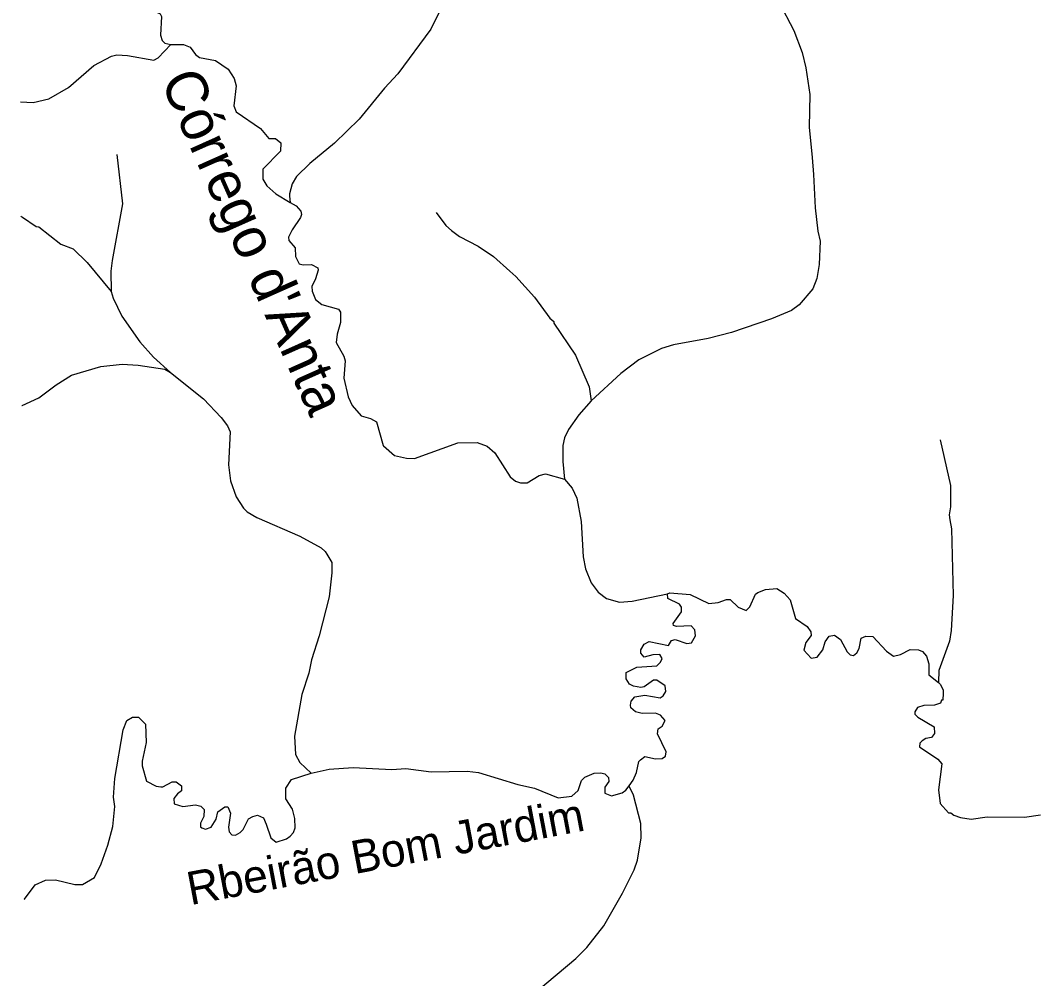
# Model space of a CAD drawing. Extents: x 393 to 446.6, y 8175.5 to 8231.
# Drawn here: x 393.1 to 398.022, y 8205.823 to 8210.46 of the extents above; entities that cross this region are included whole.
import ezdxf
from ezdxf.enums import TextEntityAlignment as Align

# ---------------------------------------------------------------- set-up
doc = ezdxf.new("R2010")
doc.units = 0
doc.header["$LTSCALE"] = 0.064
doc.linetypes.add('LONG_DASHED', pattern=[7.5, 6, -1.5])
doc.layers.add('61', color=7, linetype='Continuous')
doc.layers.add('7', color=7, linetype='Continuous', lineweight=25)
doc.layers.add('9', color=7, linetype='LONG_DASHED', lineweight=25)

msp = doc.modelspace()

# ---------------------------------------------------------------- linework, layer by layer
at = {"layer": '7'}
for points in [[(395.4724, 8211.352), (395.4456, 8211.3275), (395.3959, 8211.2597), (395.3345, 8211.1192), (395.3232, 8211.0692), (395.2909, 8210.9771), (395.2796, 8210.8899), (395.2312, 8210.7382), (395.1634, 8210.5767), (395.0858, 8210.4184), (394.926, 8210.202), (394.8614, 8210.1326), (394.7387, 8209.9824), (394.6192, 8209.8661), (394.4997, 8209.7676), (394.4351, 8209.7047), (394.4141, 8209.6692), (394.4012, 8209.6207), (394.4012, 8209.6094), (394.4051, 8209.579)], [(393.4916, 8210.8234), (393.4876, 8210.8036), (393.5098, 8210.7792), (393.534, 8210.7639), (393.5873, 8210.7543), (393.6245, 8210.7123), (393.639, 8210.6865), (393.6438, 8210.609), (393.6616, 8210.5573), (393.6875, 8210.525), (393.7101, 8210.5234), (393.7763, 8210.4927), (393.7827, 8210.4798), (393.7779, 8210.3894), (393.786, 8210.3635), (393.7989, 8210.3502), (393.828, 8210.3443)], [(396.7701, 8210.5508), (396.8427, 8210.412), (396.8831, 8210.3054), (396.9009, 8210.2311), (396.9203, 8210.1019), (396.917, 8209.9437), (396.9305, 8209.7965), (396.938, 8209.7144), (396.9461, 8209.5529), (396.959, 8209.4399), (396.9703, 8209.3914), (396.9655, 8209.2784), (396.9542, 8209.2106), (396.9348, 8209.1605), (396.8686, 8209.0846), (396.8315, 8209.0571), (396.7346, 8209.0167), (396.5408, 8208.9505), (396.4278, 8208.9215), (396.2598, 8208.8908), (396.2017, 8208.873), (396.0919, 8208.8181), (396.0047, 8208.7519), (395.8608, 8208.6194)], [(393.0996, 8210.0662), (393.1006, 8210.0661), (393.101, 8210.0661), (393.1611, 8210.0631), (393.237, 8210.0809), (393.3322, 8210.1358), (393.4549, 8210.2424), (393.5405, 8210.2876), (393.5664, 8210.294), (393.618, 8210.2908), (393.7456, 8210.2682), (393.7666, 8210.2795), (393.828, 8210.3443)], [(393.828, 8210.3443), (393.8893, 8210.3441), (393.9216, 8210.3312), (393.9474, 8210.2957), (393.9668, 8210.2811), (394.0444, 8210.2666), (394.1057, 8210.2246), (394.1347, 8210.1794), (394.1444, 8210.1439), (394.1331, 8210.047), (394.1444, 8210.0179), (394.2623, 8209.9372), (394.3027, 8209.8887), (394.3334, 8209.8887), (394.3592, 8209.8678), (394.3576, 8209.8274), (394.2736, 8209.7402), (394.2736, 8209.6918), (394.293, 8209.6595), (394.335, 8209.6207), (394.4051, 8209.579)], [(393.5669, 8209.8116), (393.5938, 8209.5723), (393.5437, 8209.2978), (393.5373, 8209.2461), (393.5398, 8209.148)], [(394.4051, 8209.579), (394.4334, 8209.5622), (394.4561, 8209.5367), (394.4593, 8209.5206), (394.4545, 8209.5061), (394.4141, 8209.4463), (394.3963, 8209.4108), (394.398, 8209.3946), (394.4286, 8209.3591), (394.4303, 8209.3171), (394.448, 8209.2816), (394.4674, 8209.2767), (394.5078, 8209.2784), (394.5384, 8209.2622), (394.5401, 8209.2509), (394.5272, 8209.2089), (394.5094, 8209.1718), (394.511, 8209.1492), (394.5272, 8209.1104), (394.5578, 8209.0862), (394.6386, 8209.0636), (394.6482, 8209.049), (394.6482, 8208.999), (394.6321, 8208.9425), (394.6273, 8208.9021), (394.6644, 8208.8359), (394.6708, 8208.8133), (394.6644, 8208.7293), (394.6854, 8208.6389), (394.7048, 8208.5969), (394.7484, 8208.5469), (394.7936, 8208.5339), (394.8226, 8208.5178), (394.8549, 8208.4031), (394.8568, 8208.4014), (394.9099, 8208.3547), (394.968, 8208.3418), (395.0068, 8208.3401), (395.2167, 8208.416), (395.3103, 8208.4177), (395.3588, 8208.3999), (395.3959, 8208.3676), (395.4702, 8208.2514), (395.496, 8208.2304), (395.5203, 8208.2223), (395.5526, 8208.2223), (395.6107, 8208.2578), (395.6398, 8208.2659), (395.732, 8208.2396)], [(393.1023, 8209.5121), (393.1033, 8209.5114), (393.1095, 8209.5073), (393.1759, 8209.4631), (393.1885, 8209.4608), (393.2951, 8209.3769), (393.3548, 8209.3542), (393.4226, 8209.288), (393.5398, 8209.148)], [(395.1117, 8209.5302), (395.1585, 8209.4673), (395.186, 8209.4431), (395.2247, 8209.414), (395.3152, 8209.3671), (395.3895, 8209.3171), (395.468, 8209.2468), (395.4977, 8209.2202), (395.5881, 8209.1201), (395.6623, 8209.02), (395.6801, 8209.0039), (395.6801, 8208.9958), (395.7851, 8208.8408), (395.8513, 8208.6874), (395.8608, 8208.6194)], [(393.5398, 8209.148), (393.5491, 8209.1155), (393.5905, 8209.0297), (393.6777, 8208.9053), (393.744, 8208.8311), (393.8258, 8208.7562)], [(393.1068, 8208.5969), (393.1078, 8208.5973), (393.108, 8208.5974), (393.1885, 8208.634), (393.2724, 8208.697), (393.3468, 8208.7438), (393.4889, 8208.7858), (393.5922, 8208.7971), (393.6697, 8208.7923), (393.7989, 8208.7729), (393.8258, 8208.7562)], [(393.8258, 8208.7562), (393.9862, 8208.6292), (394.0718, 8208.5388), (394.1025, 8208.4984), (394.1154, 8208.4693), (394.1073, 8208.3095), (394.117, 8208.232), (394.1444, 8208.1545), (394.18, 8208.0996), (394.1977, 8208.0818), (394.2446, 8208.0543), (394.4513, 8207.9639), (394.5546, 8207.9074), (394.574, 8207.8896), (394.5818, 8207.8768), (394.6063, 8207.8364), (394.6063, 8207.7863), (394.5934, 8207.6716), (394.5449, 8207.4827), (394.5078, 8207.3665), (394.4948, 8207.3019), (394.4609, 8207.1985), (394.4254, 8206.9966), (394.4302, 8206.9079), (394.4512, 8206.8691), (394.5066, 8206.8183)], [(395.8608, 8208.6194), (395.8012, 8208.5517), (395.7511, 8208.4807), (395.7318, 8208.4403), (395.7237, 8208.4032), (395.7237, 8208.3594), (395.7237, 8208.3257), (395.732, 8208.2396)], [(397.5503, 8208.4313), (397.6001, 8208.2094), (397.6001, 8208.106), (397.5936, 8208.0673), (397.5977, 8208.0428), (397.6049, 8207.9995), (397.613, 8207.6765), (397.6033, 8207.5086), (397.5952, 8207.4569), (397.5436, 8207.3148), (397.5415, 8207.2584), (397.5414, 8207.2557)], [(395.732, 8208.2396), (395.7689, 8208.1964), (395.7915, 8208.148), (395.8125, 8208.035), (395.8222, 8207.8638), (395.8335, 8207.8057), (395.861, 8207.7379), (395.8949, 8207.6927), (395.9352, 8207.6635), (395.9983, 8207.6442), (396.0596, 8207.6506), (396.2309, 8207.6847)], [(396.0449, 8206.7565), (396.0644, 8206.7838), (396.0806, 8206.8207), (396.0919, 8206.8739), (396.1, 8206.882), (396.121, 8206.8981), (396.1726, 8206.8868), (396.2049, 8206.8884), (396.2211, 8206.8997), (396.2243, 8206.9208), (396.1823, 8207.008), (396.1856, 8207.0322), (396.2049, 8207.0451), (396.2195, 8207.0725), (396.1969, 8207.0984), (396.1726, 8207.1081), (396.1081, 8207.1065), (396.0758, 8207.1145), (396.0531, 8207.1339), (396.0515, 8207.1469), (396.0547, 8207.1662), (396.0725, 8207.1872), (396.121, 8207.1953), (396.1952, 8207.1823), (396.2098, 8207.192), (396.2227, 8207.2131), (396.2194, 8207.2405), (396.1791, 8207.2679), (396.163, 8207.2679), (396.1177, 8207.2356), (396.1016, 8207.2324), (396.0661, 8207.2389), (396.0467, 8207.2486), (396.0305, 8207.2744), (396.0305, 8207.3051), (396.0822, 8207.3309), (396.1791, 8207.3374), (396.1968, 8207.3551), (396.2049, 8207.3729), (396.1936, 8207.3923), (396.1597, 8207.3907), (396.1177, 8207.3793), (396.1016, 8207.3988), (396.1016, 8207.4149), (396.1177, 8207.4423), (396.1419, 8207.4552), (396.2356, 8207.4359), (396.2501, 8207.4601), (396.2679, 8207.4649), (396.3244, 8207.4455), (396.347, 8207.4488), (396.3664, 8207.4827), (396.3632, 8207.5118), (396.3454, 8207.5311), (396.2743, 8207.5268), (396.2598, 8207.5327), (396.2582, 8207.5425), (396.2986, 8207.599), (396.2986, 8207.6216), (396.2889, 8207.6361), (396.2321, 8207.6626), (396.2309, 8207.6847)], [(396.2309, 8207.6847), (396.2426, 8207.6894), (396.3406, 8207.6813), (396.431, 8207.6393), (396.4762, 8207.6426), (396.5166, 8207.6587), (396.5344, 8207.6571), (396.5731, 8207.62), (396.6119, 8207.6054), (396.6296, 8207.6232), (396.6571, 8207.6829), (396.6684, 8207.691), (396.7055, 8207.7055), (396.7604, 8207.7104), (396.7959, 8207.6878), (396.825, 8207.6555), (396.8508, 8207.5667), (396.9074, 8207.5279), (396.9251, 8207.5021), (396.9267, 8207.4843), (396.9009, 8207.4504), (396.8912, 8207.4133), (396.9267, 8207.3745), (396.9558, 8207.3793), (396.9832, 8207.4149), (396.993, 8207.4536), (397.0139, 8207.4811), (397.0382, 8207.4859), (397.0672, 8207.4649), (397.0995, 8207.4052), (397.114, 8207.3907), (397.1302, 8207.3874), (397.1464, 8207.4003), (397.1576, 8207.4214), (397.1673, 8207.4714), (397.19, 8207.4811), (397.2238, 8207.4795), (397.2901, 8207.4084), (397.324, 8207.3842), (397.3579, 8207.3923), (397.4047, 8207.4165), (397.4451, 8207.4149), (397.4645, 8207.4068), (397.4839, 8207.3842), (397.4951, 8207.3471), (397.4951, 8207.2938), (397.5414, 8207.2557)], [(397.5414, 8207.2557), (397.5508, 8207.248), (397.5646, 8207.2211), (397.5646, 8207.205), (397.563, 8207.171), (397.5565, 8207.171), (397.5517, 8207.1565), (397.5226, 8207.1468), (397.4709, 8207.1452), (397.4402, 8207.1355), (397.4273, 8207.1145), (397.4273, 8207.1032), (397.4418, 8207.0887), (397.521, 8207.0418), (397.5226, 8207.0096), (397.5081, 8206.9902), (397.4806, 8206.9854), (397.4628, 8206.974), (397.4515, 8206.9627), (397.4499, 8206.945), (397.5388, 8206.8852), (397.5581, 8206.8626), (397.542, 8206.7367), (397.55, 8206.6705), (397.5904, 8206.6252), (397.6017, 8206.6252), (397.6162, 8206.6139), (397.6486, 8206.6026), (397.7002, 8206.5946), (397.7778, 8206.6059), (397.9586, 8206.6042), (398.0361, 8206.6156)], [(393.1185, 8206.2067), (393.1195, 8206.208), (393.1199, 8206.2086), (393.1707, 8206.2765), (393.2208, 8206.299), (393.2692, 8206.3007), (393.3629, 8206.2781), (393.4, 8206.2781), (393.4582, 8206.312), (393.4904, 8206.3782), (393.5227, 8206.4686), (393.547, 8206.5591), (393.5566, 8206.656), (393.5502, 8206.7012), (393.5566, 8206.7916), (393.597, 8207.0274), (393.6148, 8207.0726), (393.6423, 8207.0887), (393.6713, 8207.0887), (393.7052, 8207.0548), (393.7084, 8206.966), (393.6891, 8206.8756), (393.6891, 8206.853), (393.71, 8206.7786), (393.7569, 8206.7544), (393.7795, 8206.7512), (393.7892, 8206.7512), (393.8344, 8206.7754), (393.8538, 8206.7754), (393.8796, 8206.756), (393.8796, 8206.7318), (393.8604, 8206.7171), (393.8425, 8206.6947), (393.8441, 8206.6689), (393.8861, 8206.656), (393.9475, 8206.664), (393.9733, 8206.6575), (393.9894, 8206.6414), (393.9878, 8206.6075), (393.9717, 8206.5752), (393.9717, 8206.5574), (393.9781, 8206.5526), (393.9959, 8206.5461), (394.0233, 8206.5558), (394.0475, 8206.5946), (394.0556, 8206.6301), (394.0896, 8206.6543), (394.1041, 8206.6543), (394.117, 8206.6237), (394.1073, 8206.5558), (394.1105, 8206.5332), (394.1235, 8206.5187), (394.1412, 8206.517), (394.1638, 8206.53), (394.1783, 8206.5445), (394.2042, 8206.5962), (394.2252, 8206.6075), (394.2473, 8206.6144), (394.2754, 8206.6014), (394.2898, 8206.5704), (394.3124, 8206.5042), (394.3382, 8206.4831), (394.3867, 8206.4993), (394.4044, 8206.5122), (394.4206, 8206.53), (394.4286, 8206.5526), (394.427, 8206.5978), (394.4157, 8206.643), (394.3834, 8206.6931), (394.3834, 8206.7448), (394.4109, 8206.7867), (394.5066, 8206.8183)], [(394.5066, 8206.8183), (394.5934, 8206.8368), (394.7096, 8206.8448), (394.897, 8206.8352), (394.9648, 8206.84), (395.0875, 8206.8239), (395.2619, 8206.8271), (395.3168, 8206.8206), (395.5074, 8206.7625), (395.5881, 8206.7447), (395.7011, 8206.6979), (395.7673, 8206.706), (395.798, 8206.7334), (395.8142, 8206.7819), (395.8303, 8206.798), (395.8755, 8206.8174), (395.9078, 8206.819), (395.9272, 8206.8142), (395.9449, 8206.7964), (395.9465, 8206.777), (395.9272, 8206.7496), (395.9272, 8206.7205), (395.9595, 8206.7076), (396.012, 8206.7221), (396.0294, 8206.7349), (396.0449, 8206.7565)]]:
    msp.add_lwpolyline(points, dxfattribs=at)
at = {"layer": '9'}
msp.add_lwpolyline([(395.5477, 8205.7193), (395.7867, 8205.9212), (395.84, 8205.9745), (395.9223, 8206.0795), (396.0127, 8206.2361), (396.0693, 8206.3491), (396.0854, 8206.396), (396.1032, 8206.5042), (396.1016, 8206.5736), (396.066, 8206.7118), (396.0457, 8206.7547), (396.0449, 8206.7565)], dxfattribs=at)

# ---------------------------------------------------------------- texts
at = {"layer": '61'}
for s, height, rotation, p in [("Córrego d'Anta", 0.2, 294.01, (394.1395, 8209.3516)), ('Rbeirão Bom Jardim', 0.16, 10.713, (394.8805, 8206.3598))]:
    msp.add_text(s, height=height, rotation=rotation, dxfattribs=at).set_placement(p, align=Align.CENTER)

doc.saveas('drawing.dxf')
